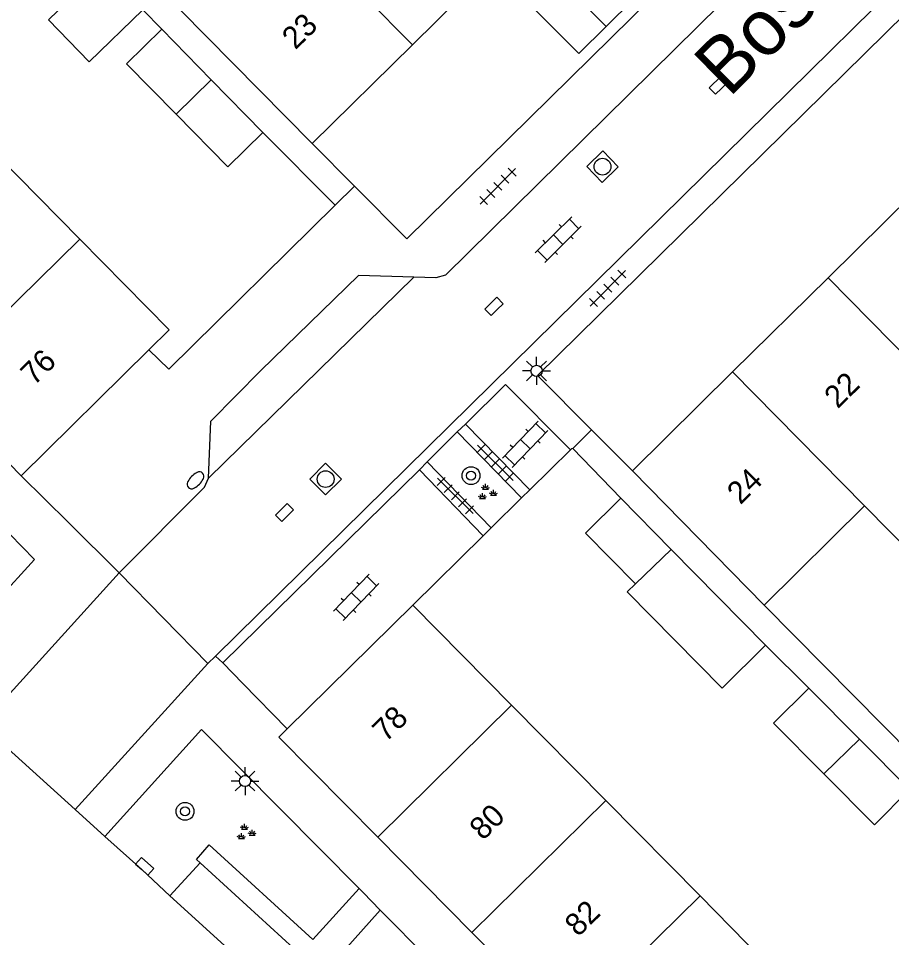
# Model space of a CAD drawing. Extents: x 128000 to 131008, y 398996 to 402500.
# Drawn here: x 129557.17 to 129596.27, y 399208.69 to 399249.86 of the extents above; entities that cross this region are included whole.
import ezdxf

# ---------------------------------------------------------------- set-up
doc = ezdxf.new("R2010")
doc.units = 0
for name, color, linetype in [('gg-afsc-erfafscheiding', 7, 'Continuous'), ('gg-afsc-muur', 7, 'Continuous'), ('gg-anno-huisnummerreeks BGT', 7, 'Continuous'), ('gg-anno-openbare ruimte label', 7, 'Continuous'), ('gg-bbg-bijgebouw', 7, 'Continuous'), ('gg-bbg-gedigitaliseerde bebouwing', 7, 'Continuous'), ('gg-bbg-gedigitaliseerde bijgebouw', 7, 'Continuous'), ('gg-bbg-hoofdgebouw', 7, 'Continuous'), ('gg-bbg-luifel en loopbrug', 7, 'Continuous'), ('gg-bbg-tussenscheiding', 7, 'Continuous'), ('gg-knt-verharding', 7, 'Continuous'), ('gg-knt-verharding nz', 7, 'Continuous'), ('gt-grn-weggrens', 7, 'Continuous'), ('gt-symb-boom', 7, 'Continuous'), ('gt-symb-brandkraan', 7, 'Continuous'), ('gt-symb-groenvak', 7, 'Continuous'), ('gt-symb-klinker verharding', 7, 'Continuous'), ('gt-symb-kolk', 7, 'Continuous'), ('gt-symb-lichtmast', 7, 'Continuous'), ('gt-symb-rioolschacht', 7, 'Continuous'), ('gt-symb-tegel verharding', 7, 'Continuous')]:
    doc.layers.add(name, color=color, linetype=linetype)

# ---------------------------------------------------------------- blocks, each defined once
blk = doc.blocks.new('gt0-RS')
at = {"layer": 'gt-symb-rioolschacht'}
blk.add_lwpolyline([(-0.5, -0.5), (0.5, -0.5), (0.5, 0.5), (-0.5, 0.5)], close=True, dxfattribs=at)
blk.add_circle((0, 0), 0.375, dxfattribs=at)
blk = doc.blocks.new('gt0-KOLK')
at = {"layer": 'gt-symb-kolk'}
blk.add_lwpolyline([(0, 0), (0.375, 0), (0.375, 0.4), (-0.375, 0.4), (-0.375, 0), (0, 0)], dxfattribs=at)
blk = doc.blocks.new('gt0-KL1')
at = {"layer": 'gt-symb-klinker verharding'}
for p, q in [((-0.5, 0.3), (-0.5, 0.45)), ((0.5, 0.3), (0.5, 0.45)), ((-1.15, 0.3), (1.15, 0.3)), ((-1, -0.3), (-1, 0.3)), ((0, -0.3), (0, 0.3)), ((1, -0.3), (1, 0.3)), ((-1.15, -0.3), (1.15, -0.3)), ((-0.5, -0.45), (-0.5, -0.3)), ((0.5, -0.45), (0.5, -0.3))]:
    blk.add_line(p, q, dxfattribs=at)
blk = doc.blocks.new('gt0-TEG1')
at = {"layer": 'gt-symb-tegel verharding'}
for p, q in [((-1.125, 0), (1.125, 0)), ((-0.9, -0.25), (-0.9, 0.25)), ((-0.45, -0.25), (-0.45, 0.25)), ((0, -0.25), (0, 0.25)), ((0.45, -0.25), (0.45, 0.25)), ((0.9, -0.25), (0.9, 0.25))]:
    blk.add_line(p, q, dxfattribs=at)
blk = doc.blocks.new('gt0-LMAST')
at = {"layer": 'gt-symb-lichtmast'}
for p, q in [((-0.182, 0.173), (-0.447, 0.438)), ((-0.005, 0.246), (-0.005, 0.621)), ((0.172, 0.173), (0.437, 0.438)), ((-0.255, -0.004), (-0.63, -0.004)), ((-0.182, -0.181), (-0.447, -0.446)), ((-0.005, -0.254), (-0.005, -0.629)), ((0.437, -0.446), (0.172, -0.181)), ((0.245, -0.004), (0.62, -0.004))]:
    blk.add_line(p, q, dxfattribs=at)
blk.add_circle((-0.005, -0.004), 0.25, dxfattribs=at)
blk = doc.blocks.new('gt0-GRVAK')
at = {"layer": 'gt-symb-groenvak'}
for p, q in [((-0.11, 0.189), (-0.228, 0.24)), ((-0.182, 0.153), (0.088, 0.153)), ((-0.091, 0.211), (-0.156, 0.322)), ((-0.047, 0.214), (-0.047, 0.393)), ((-0.004, 0.211), (0.061, 0.322)), ((0.015, 0.189), (0.133, 0.24)), ((0.262, -0.052), (0.197, 0.059)), ((0.305, -0.049), (0.305, 0.13)), ((0.349, -0.052), (0.414, 0.059)), ((-0.245, -0.228), (-0.363, -0.177)), ((-0.318, -0.264), (-0.047, -0.264)), ((-0.226, -0.206), (-0.291, -0.095)), ((-0.183, -0.203), (-0.183, -0.024)), ((-0.139, -0.206), (-0.074, -0.095)), ((-0.12, -0.228), (-0.002, -0.177)), ((0.243, -0.074), (0.125, -0.023)), ((0.17, -0.11), (0.441, -0.11)), ((0.368, -0.074), (0.486, -0.023))]:
    blk.add_line(p, q, dxfattribs=at)
blk = doc.blocks.new('gt0-BOOM')
at = {"layer": 'gt-symb-boom'}
for radius in [0.4, 0.2]:
    blk.add_circle((0, 0), radius, dxfattribs=at)
blk = doc.blocks.new('gt0-BR')
at = {"layer": 'gt-symb-brandkraan'}
for centre, radius, start, end in [((-0.244, 0), 0.206, 107.5669, 252.4331), ((0.599, -2.664), 3, 106.892, 107.5669), ((0, -0.691), 0.938, 73.108, 106.892), ((-0.599, -2.664), 3, 72.4331, 73.108), ((0.244, 0), 0.206, 287.567, 72.4331), ((0.599, 2.664), 3, 252.4331, 253.108), ((0, 0.691), 0.938, 253.108, 286.8921), ((-0.599, 2.664), 3, 286.8921, 287.567)]:
    blk.add_arc(centre, radius, start, end, dxfattribs=at)

msp = doc.modelspace()

# ---------------------------------------------------------------- linework, layer by layer
at = {"layer": 'gg-afsc-erfafscheiding'}
for p, q in [((129572.22, 399242.35), (129570.33, 399244.25)), ((129584.67, 399229.6), (129582.84, 399231.43)), ((129590.564, 399223.581), (129599.063, 399214.982)), ((129590.623, 399221.78), (129592.57, 399219.86))]:
    msp.add_line(p, q, dxfattribs=at)
at = {"layer": 'gg-afsc-muur'}
for p, q in [((129563.592, 399249.374), (129562.738, 399250.239)), ((129571.357, 399241.498), (129568.122, 399244.752)), ((129580.078, 399228.749), (129581.896, 399230.539)), ((129581.896, 399230.539), (129581.931, 399230.574)), ((129581.995, 399230.602), (129581.931, 399230.574)), ((129584.145, 399228.37), (129581.995, 399230.602)), ((129579.703, 399228.38), (129580.078, 399228.749)), ((129578.34, 399227.037), (129579.703, 399228.38)), ((129577.984, 399226.686), (129578.34, 399227.037)), ((129574.83, 399223.58), (129577.984, 399226.686))]:
    msp.add_line(p, q, dxfattribs=at)
msp.add_lwpolyline([(129571.357, 399241.498), (129563.91, 399234.15), (129563.019, 399235.012)], dxfattribs=at)
at = {"layer": 'gg-bbg-bijgebouw'}
for p, q in [((129563.592, 399249.374), (129565.81, 399247.111)), ((129565.81, 399247.111), (129568.122, 399244.752)), ((129568.122, 399244.752), (129566.544, 399243.205)), ((129584.145, 399228.37), (129582.566, 399226.808)), ((129586.398, 399226.078), (129584.145, 399228.37)), ((129590.623, 399221.78), (129586.398, 399226.078))]:
    msp.add_line(p, q, dxfattribs=at)
for points in [[(129581.025, 399251.98), (129582.25, 399253.2), (129584.72, 399250.72), (129583.49, 399249.5)], [(129581.025, 399251.98), (129579.8, 399250.76), (129582.26, 399248.28), (129583.49, 399249.5)]]:
    msp.add_lwpolyline(points, dxfattribs=at)
at = {"layer": 'gg-bbg-gedigitaliseerde bebouwing'}
for p, q in [((129570.33, 399244.25), (129564.419, 399250.246)), ((129556.125, 399243.815), (129559.921, 399239.971)), ((129559.921, 399239.971), (129563.93, 399235.91)), ((129590.564, 399223.581), (129595.065, 399228.02)), ((129579.257, 399219.097), (129574.83, 399223.58)), ((129583.476, 399214.826), (129579.257, 399219.097)), ((129587.693, 399210.557), (129583.476, 399214.826)), ((129591.909, 399206.289), (129587.693, 399210.557))]:
    msp.add_line(p, q, dxfattribs=at)
msp.add_lwpolyline([(129601.576, 399229.949), (129597.309, 399225.741), (129595.065, 399228.02)], dxfattribs=at)
at = {"layer": 'gg-bbg-gedigitaliseerde bijgebouw'}
for p, q in [((129566.544, 399243.205), (129564.233, 399245.563)), ((129582.566, 399226.808), (129584.81, 399224.539)), ((129592.57, 399219.86), (129594.83, 399217.58)), ((129597.07, 399215.32), (129594.83, 399217.58))]:
    msp.add_line(p, q, dxfattribs=at)
for points in [[(129564.233, 399245.563), (129562.014, 399247.827), (129563.592, 399249.374)], [(129590.623, 399221.78), (129588.682, 399219.869), (129584.438, 399224.178), (129584.81, 399224.539)], [(129593.242, 399216.018), (129590.99, 399218.29), (129592.57, 399219.86)], [(129593.242, 399216.018), (129595.5, 399213.74), (129597.07, 399215.32)]]:
    msp.add_lwpolyline(points, dxfattribs=at)
at = {"layer": 'gg-bbg-hoofdgebouw'}
for p, q in [((129579.087, 399252.883), (129574.818, 399248.674)), ((129574.818, 399248.674), (129570.33, 399244.25)), ((129597.695, 399242.456), (129593.425, 399238.24)), ((129593.425, 399238.24), (129589.149, 399234.021)), ((129563.93, 399235.91), (129563.019, 399235.012)), ((129557.3, 399229.37), (129563.019, 399235.012)), ((129589.149, 399234.021), (129584.67, 399229.6)), ((129553.281, 399233.441), (129557.3, 399229.37)), ((129584.67, 399229.6), (129590.564, 399223.581)), ((129569.201, 399218.035), (129574.83, 399223.58)), ((129577.476, 399208.926), (129573.26, 399213.19)), ((129581.697, 399204.658), (129577.476, 399208.926))]:
    msp.add_line(p, q, dxfattribs=at)
msp.add_lwpolyline([(129573.26, 399213.19), (129568.83, 399217.67), (129569.201, 399218.035)], dxfattribs=at)
at = {"layer": 'gg-bbg-luifel en loopbrug'}
msp.add_lwpolyline([(129560.22, 399251.45), (129558.519, 399249.798), (129560.347, 399247.916), (129562.738, 399250.239)], dxfattribs=at)
at = {"layer": 'gg-bbg-tussenscheiding'}
for p, q in [((129566.998, 399256.58), (129574.818, 399248.674)), ((129581.025, 399251.98), (129583.49, 399249.5)), ((129565.81, 399247.111), (129564.233, 399245.563)), ((129553.281, 399233.441), (129559.921, 399239.971)), ((129593.425, 399238.24), (129601.576, 399229.949)), ((129589.149, 399234.021), (129595.065, 399228.02)), ((129586.398, 399226.078), (129584.81, 399224.539)), ((129573.26, 399213.19), (129579.257, 399219.097)), ((129593.242, 399216.018), (129594.83, 399217.58)), ((129577.476, 399208.926), (129583.476, 399214.826)), ((129581.697, 399204.658), (129587.693, 399210.557))]:
    msp.add_line(p, q, dxfattribs=at)
at = {"layer": 'gg-knt-verharding'}
for p, q in [((129576.824, 399231.343), (129577.193, 399231.678)), ((129577.193, 399231.678), (129580.078, 399228.749)), ((129576.824, 399231.343), (129575.47, 399229.994)), ((129579.703, 399228.38), (129576.824, 399231.343)), ((129553.219, 399230.385), (129557.888, 399225.628)), ((129575.125, 399229.636), (129575.47, 399229.994)), ((129575.47, 399229.994), (129578.34, 399227.037)), ((129575.125, 399229.636), (129566.322, 399221)), ((129577.984, 399226.686), (129575.125, 399229.636)), ((129557.888, 399225.628), (129553.161, 399220.409)), ((129565.66, 399220.97), (129561.69, 399225.03)), ((129565.993, 399221.298), (129565.66, 399220.97)), ((129566.322, 399221), (129567.22, 399220.075)), ((129567.22, 399220.075), (129569.201, 399218.035)), ((129559.713, 399214.421), (129555.517, 399218.231)), ((129565.377, 399218.013), (129561.039, 399213.217)), ((129572.423, 399210.895), (129565.377, 399218.013)), ((129561.039, 399213.217), (129559.713, 399214.421)), ((129563.953, 399210.565), (129565.307, 399212.037)), ((129573.915, 399204.186), (129565.307, 399212.037)), ((129581.591, 399201.614), (129573.375, 399209.926))]:
    msp.add_line(p, q, dxfattribs=at)
for points in [[(129620.92, 399287.98), (129622.1, 399286.77), (129574.57, 399239.99), (129572.22, 399242.35)], [(129630.302, 399285.994), (129622.34, 399278.16), (129622.16, 399277.76), (129622.21, 399276.81), (129622.07, 399276.52), (129565.993, 399221.298)], [(129624.506, 399285.884), (129576.29, 399238.36), (129575.87, 399238.24), (129574.88, 399238.27)], [(129629.33, 399279.42), (129628.05, 399280.74), (129580.42, 399233.86), (129582.84, 399231.43)], [(129574.88, 399238.27), (129572.394, 399238.345), (129568.022, 399234.087)], [(129565.68, 399229.259), (129565.789, 399231.823), (129568.022, 399234.087)], [(129581.896, 399230.539), (129578.988, 399233.463), (129577.193, 399231.678)], [(129561.69, 399225.03), (129565.51, 399228.86), (129565.68, 399229.259)], [(129561.039, 399213.217), (129562.692, 399211.736), (129563.953, 399210.565)], [(129565.307, 399212.037), (129565.147, 399212.188), (129565.709, 399212.839), (129570.355, 399208.6), (129572.423, 399210.895)], [(129573.375, 399209.926), (129571.387, 399207.696), (129574.658, 399204.659), (129574.091, 399204.01), (129573.915, 399204.186)]]:
    msp.add_lwpolyline(points, dxfattribs=at)
at = {"layer": 'gg-knt-verharding nz'}
for p, q in [((129574.88, 399238.27), (129565.68, 399229.259)), ((129563.953, 399210.565), (129572.589, 399202.713))]:
    msp.add_line(p, q, dxfattribs=at)
at = {"layer": 'gt-grn-weggrens'}
for p, q in [((129571.357, 399241.498), (129572.22, 399242.35)), ((129582.84, 399231.43), (129581.995, 399230.602)), ((129557.3, 399229.37), (129559.416, 399227.278)), ((129561.69, 399225.03), (129559.416, 399227.278)), ((129561.69, 399225.03), (129555.517, 399218.231)), ((129566.322, 399221), (129565.993, 399221.298)), ((129565.66, 399220.97), (129559.713, 399214.421)), ((129572.423, 399210.895), (129572.607, 399210.708)), ((129572.607, 399210.708), (129573.375, 399209.926))]:
    msp.add_line(p, q, dxfattribs=at)

# ---------------------------------------------------------------- block references
at = {"layer": 'gt-symb-boom'}
for p in [(129577.44, 399229.381), (129564.634, 399214.344)]:
    msp.add_blockref('gt0-BOOM', p, dxfattribs=at)
at = {"layer": 'gt-symb-brandkraan', "rotation": 45.08104064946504}
msp.add_blockref('gt0-BR', (129565.103, 399229.171), dxfattribs=at)
at = {"layer": 'gt-symb-groenvak'}
for p in [(129578.139, 399228.615), (129567.338, 399213.392)]:
    msp.add_blockref('gt0-GRVAK', p, dxfattribs=at)
at = {"layer": 'gt-symb-klinker verharding'}
for p, rotation in [((129581.345, 399239.95), 44.67584063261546), ((129579.869, 399230.785), 45.972395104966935), ((129572.302, 399223.929), 45.972395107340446)]:
    msp.add_blockref('gt0-KL1', p, dxfattribs=dict(at, rotation=rotation))
at = {"layer": 'gt-symb-kolk'}
for p, rotation in [((129588.652, 399246.724), 44.67584063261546), ((129578.609, 399236.817), 44.67584063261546), ((129569.228, 399227.584), 44.67584063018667), ((129562.692, 399211.736), -41.838149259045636)]:
    msp.add_blockref('gt0-KOLK', p, dxfattribs=dict(at, rotation=rotation))
at = {"layer": 'gt-symb-lichtmast'}
for p in [(129580.377, 399234.075), (129567.324, 399215.705)]:
    msp.add_blockref('gt0-LMAST', p, dxfattribs=at)
at = {"layer": 'gt-symb-rioolschacht'}
for p, rotation in [((129583.326, 399243.217), -135.72932696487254), ((129570.929, 399229.225), -135.08104065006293)]:
    msp.add_blockref('gt0-RS', p, dxfattribs=dict(at, rotation=rotation))
at = {"layer": 'gt-symb-tegel verharding'}
for p, rotation in [((129578.642, 399242.337), 45.081040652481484), ((129583.561, 399237.773), 45.081040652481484), ((129578.531, 399229.955), 135.16208097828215), ((129576.737, 399228.48), 135.16208098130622)]:
    msp.add_blockref('gt0-TEG1', p, dxfattribs=dict(at, rotation=rotation))

# ---------------------------------------------------------------- texts
at = {"layer": 'gg-anno-huisnummerreeks BGT'}
for s, rotation, p in [('23', 44.6, (129569.577, 399248.421)), ('76', 44.6, (129557.871, 399233.378)), ('22', 44.6, (129593.858, 399232.346)), ('24', 44.6, (129589.504, 399228.049)), ('78', 44.7, (129573.626, 399217.405)), ('80', 44.7, (129577.975, 399213.007)), ('82', 44.7, (129582.24, 399208.693))]:
    msp.add_text(s, height=1, rotation=rotation, dxfattribs=at).set_placement(p)
at = {"layer": 'gg-anno-openbare ruimte label'}
msp.add_text('Boskoopstraat', height=2.5, rotation=44.8, dxfattribs=at).set_placement((129588.997, 399246.277))

doc.saveas('drawing.dxf')
